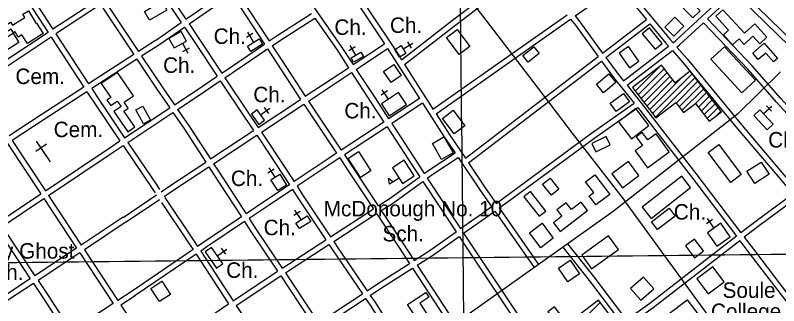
# Model space of a CAD drawing. Extents: x 3651524 to 3689615, y 505651 to 531377.
# Drawn here: x 3674354 to 3678446, y 523150 to 524706 of the extents above; entities that cross this region are included whole.
import ezdxf

# ---------------------------------------------------------------- set-up
doc = ezdxf.new("R2010")
doc.units = 0
for name, color, linetype in [('V-BLDG-IDEN', 7, 'Continuous'), ('V-BLDG-OTLN', 7, 'Continuous'), ('V-GRID-MAJR', 7, 'Continuous'), ('V-ROAD-CNTR', 7, 'Continuous'), ('V-SITE-OTLN', 7, 'Continuous'), ('V-SITE-OTLN-IDEN', 7, 'Continuous')]:
    doc.layers.add(name, color=color, linetype=linetype)

msp = doc.modelspace()

# ---------------------------------------------------------------- linework, layer by layer
at = {"layer": 'V-BLDG-OTLN'}
for p, q in [((3677676.855, 524299.558), (3677813.988, 524436.693)), ((3677692.214, 524279.563), (3677832.26, 524419.609)), ((3677707.574, 524259.567), (3677847.619, 524399.613)), ((3677769.012, 524179.585), (3677981.977, 524392.55)), ((3677722.934, 524239.571), (3677862.979, 524379.618)), ((3677738.292, 524219.577), (3677878.339, 524359.622)), ((3677753.652, 524199.581), (3677927.088, 524373.016)), ((3677784.371, 524159.59), (3677997.337, 524372.554)), ((3677896.312, 524236.174), (3678012.697, 524352.559)), ((3677911.671, 524216.179), (3678028.057, 524332.563)), ((3677927.031, 524196.183), (3678043.416, 524312.567)), ((3678000.207, 524234.004), (3678058.776, 524292.572)), ((3678015.582, 524214.024), (3678074.136, 524272.576)), ((3678030.942, 524194.028), (3678089.495, 524252.581)), ((3678046.301, 524174.032), (3678104.855, 524232.586)), ((3678061.661, 524154.037), (3678120.215, 524212.59)), ((3678107.553, 524164.574), (3678135.575, 524192.595)), ((3676410.622, 523834.122), (3676360.119, 523801.726)), ((3677307.64, 522987.047), (3677488.842, 523168.249))]:
    msp.add_line(p, q, dxfattribs=at)
for points in [[(3674339.74, 524652.793), (3674405.098, 524693.723), (3674393.88, 524711.636), (3674424.014, 524730.507), (3674466.267, 524663.035), (3674468.635, 524664.518), (3674503.99, 524608.064), (3674419.237, 524554.986), (3674389.832, 524601.939), (3674370.111, 524589.588), (3674352.771, 524617.275), (3674343.658, 524611.568), (3674331.315, 524631.277), (3674283.937, 524601.606), (3674253.237, 524650.627), (3674276.971, 524665.491), (3674289.643, 524645.257), (3674329.017, 524669.915)], [(3678260.119, 524549.974), (3678307.687, 524593.598), (3678343.798, 524554.223), (3678382.053, 524589.307), (3678316.831, 524660.424), (3678261.767, 524609.924), (3678146.426, 524735.69), (3678108.524, 524700.93), (3678176.502, 524626.807), (3678148.804, 524601.405), (3678198.373, 524547.355), (3678233.215, 524579.31)], [(3677883.515, 524594.247), (3677936.971, 524647.863), (3677888.288, 524696.4), (3677834.832, 524642.784)], [(3676790.027, 524539.7), (3676732.888, 524496.984), (3676665.803, 524586.721), (3676722.942, 524629.437)], [(3677752.412, 524638.951), (3677714.563, 524607.336), (3677783.837, 524524.4), (3677821.687, 524556.015)], [(3674268.063, 524565.309), (3674342.362, 524610.633), (3674373.416, 524559.727), (3674299.117, 524514.403)], [(3678376.174, 524503.928), (3678336.269, 524469.1), (3678306.222, 524503.527), (3678367.792, 524557.264), (3678439.559, 524475.036), (3678417.895, 524456.127)], [(3677103.226, 524454.899), (3677075.038, 524490.864), (3677133.687, 524536.83), (3677161.875, 524500.865)], [(3677696.17, 524460.495), (3677641.253, 524538.902), (3677590.634, 524503.448), (3677645.551, 524425.041)], [(3678154.076, 524538.027), (3678081.4, 524470.78), (3678247.815, 524290.931), (3678320.491, 524358.178)], [(3676367.806, 524346.438), (3676327.82, 524404.479), (3676382.435, 524442.104), (3676422.421, 524384.063)], [(3677661.495, 524319.554), (3677786.402, 524156.946), (3677893.8, 524239.443), (3677935.915, 524184.618), (3678000.224, 524234.017), (3678073.601, 524138.493), (3678138.713, 524188.509), (3677971.045, 524406.782), (3677889.959, 524344.495), (3677817.226, 524439.18)], [(3674987.396, 524275.031), (3674901.374, 524400.465), (3674814.061, 524340.586), (3674865.246, 524265.951), (3674845.041, 524252.094), (3674865.315, 524222.533), (3674900.642, 524246.759), (3674920.838, 524217.311), (3674881.874, 524190.589), (3674956.578, 524081.661), (3674994.715, 524107.816), (3674936.331, 524192.947), (3674958.751, 524208.323), (3674936.799, 524240.33)], [(3677506.198, 524291.053), (3677468.325, 524337.614), (3677535.113, 524391.94), (3677572.986, 524345.379)], [(3677573.811, 524191.26), (3677541.835, 524235.428), (3677613.612, 524287.392), (3677645.588, 524243.224)], [(3675037.555, 524220.245), (3675078.176, 524144.245), (3675040.432, 524124.071), (3674999.811, 524200.071)], [(3676706.059, 524070.327), (3676643.319, 524153.187), (3676701.43, 524197.188), (3676764.169, 524114.328)], [(3677587.085, 524135.117), (3677656.56, 524045.093), (3677749.299, 524116.665), (3677679.825, 524206.689)], [(3676651.443, 524054.612), (3676700.669, 523969.261), (3676639.052, 523933.724), (3676589.826, 524019.075)], [(3677443.908, 524018.777), (3677465.013, 523975.252), (3677542.211, 524012.684), (3677521.106, 524056.209)], [(3677743.174, 523889.579), (3677858.836, 523975.094), (3677788.352, 524070.426), (3677744.655, 524038.119), (3677714.379, 524079.07), (3677681.263, 524054.586), (3677714.95, 524009.023), (3677676.1, 523980.299)], [(3678245.041, 523853.771), (3678188.495, 523811.167), (3678068.187, 523970.848), (3678124.734, 524013.452)], [(3676193.888, 523975.699), (3676259.956, 523873.305), (3676204.389, 523837.45), (3676138.32, 523939.844)], [(3676429.234, 523805.107), (3676492.165, 523845.475), (3676437.858, 523930.137), (3676374.927, 523889.769)], [(3677696.609, 523848.247), (3677640.433, 523923.494), (3677551.683, 523857.238), (3677607.859, 523781.991)], [(3678316.996, 523805.156), (3678274.952, 523870.236), (3678351.638, 523919.778), (3678393.682, 523854.698)], [(3677460.44, 523851.38), (3677539.835, 523745.759), (3677466.255, 523690.45), (3677430.393, 523738.157), (3677454.306, 523756.132), (3677410.773, 523814.046)], [(3676360.119, 523801.726), (3676353.644, 523833.214), (3676379.565, 523814.2)], [(3677180.313, 523800.718), (3677220.079, 523833.289), (3677267.58, 523775.294), (3677227.815, 523742.723)], [(3677714.08, 523678.939), (3677761.171, 523618.2), (3677973.525, 523782.839), (3677926.433, 523843.578)], [(3677161.487, 523629.526), (3677197.001, 523657.504), (3677114.865, 523761.764), (3677079.351, 523733.787)], [(3677273.534, 523547.437), (3677421.395, 523659.82), (3677386.52, 523705.704), (3677334.155, 523665.903), (3677306.722, 523701.996), (3677256.86, 523664.097), (3677283.433, 523629.136), (3677237.8, 523594.452)], [(3677795.638, 523558.593), (3677763.869, 523600.311), (3677858.596, 523672.446), (3677890.365, 523630.728)], [(3677170.789, 523461.193), (3677110.415, 523541.556), (3677177.169, 523591.706), (3677237.542, 523511.343)], [(3677389.576, 523420.762), (3677442.271, 523347.421), (3677586.225, 523450.852), (3677533.53, 523524.193)], [(3677994.159, 523407.086), (3678042.848, 523444.15), (3677994.538, 523507.611), (3677945.849, 523470.547)], [(3677315.196, 523278.879), (3677266.05, 523351.916), (3677327.948, 523393.567), (3677377.094, 523320.53)], [(3678006.217, 523293.488), (3678067.012, 523213.375), (3678153.123, 523278.72), (3678092.328, 523358.834)], [(3675185.706, 523211.126), (3675126.908, 523172.369), (3675080.779, 523242.351), (3675139.577, 523281.108)], [(3677775.784, 523240.087), (3677720.431, 523303.451), (3677651.059, 523242.849), (3677706.413, 523179.486)], [(3676538.42, 523034.17), (3676456.788, 523155.913), (3676554.438, 523221.39), (3676571.183, 523196.417), (3676521.518, 523163.116), (3676586.404, 523066.344)], [(3677564.974, 523067.604), (3677480.206, 523179.665), (3677312.705, 523052.96), (3677243.642, 523144.26), (3677208.709, 523117.835), (3677345.995, 522936.341), (3677413.669, 522987.531), (3677390.712, 523017.88), (3677470.133, 523077.957), (3677509.631, 523025.741)], [(3677956.611, 522960.281), (3677849.057, 523100.836), (3677954.635, 523181.626), (3678062.189, 523041.071)]]:
    msp.add_lwpolyline(points, close=True, dxfattribs=at)
at = {"layer": 'V-GRID-MAJR'}
for points in [[(3676887.017, 511289.795), (3676820.936, 517347.309), (3676754.821, 523407.907), (3676724.48, 526189.234)], [(3655639.78, 523183.706), (3660918.553, 523238.605), (3666197.317, 523294.271), (3671476.073, 523350.705), (3676754.821, 523407.907), (3682033.561, 523465.877), (3687312.292, 523524.615)]]:
    msp.add_spline(points, degree=3, dxfattribs=at)
at = {"layer": 'V-ROAD-CNTR'}
for points in [[(3675722.583, 526181.726), (3675865.426, 526004.024), (3676185.56, 525580.833), (3676384.252, 525318.191), (3676875.104, 524680.459), (3677127.929, 524351.197), (3677343.152, 524066.738), (3677623.588, 523706.649)], [(3675862.111, 525316.864), (3675963.709, 525169.482), (3676032.567, 525075.935), (3676236.562, 524752.486), (3676408.833, 524491.835), (3676423.577, 524468.478)], [(3674102.92, 525261.24), (3674237.195, 525063.133), (3674530.532, 524614.691)], [(3674128.057, 525277.624), (3674262.167, 525079.761), (3674555.548, 524631.251)], [(3675964.219, 525118.181), (3676007.767, 525059.019), (3676211.359, 524736.213), (3676332.733, 524552.568)], [(3675785.385, 525003.014), (3675903.805, 524822.555), (3676101.324, 524539.674), (3676165.092, 524441.782)], [(3675086.914, 524953.059), (3675268.56, 524685.067)], [(3676423.578, 524468.477), (3676696.427, 524679.35), (3676878.427, 524818.31), (3677083.84, 524964.448), (3677104.192, 524980.232)], [(3676439.664, 524442.994), (3676714.703, 524655.56), (3676896.231, 524794.158), (3677101.736, 524940.362), (3677121.762, 524955.893)], [(3675062.55, 524935.536), (3675243.941, 524667.92)], [(3677606.367, 524888.255), (3677687.183, 524790.37), (3677863.582, 524576.615), (3677879.319, 524558.865)], [(3675268.56, 524685.066), (3675498.558, 524845.251)], [(3675539.834, 524837.439), (3675556.133, 524813.008), (3675714.714, 524568.607)], [(3677354.561, 524702.977), (3677563.731, 524850.109), (3677583.992, 524868.237)], [(3677583.992, 524868.237), (3677664.047, 524771.272), (3677736.379, 524683.622)], [(3677879.32, 524558.865), (3677894.657, 524570.667), (3678172.005, 524829.582), (3678189.791, 524850.459)], [(3678230.348, 524851.806), (3678267.379, 524813.767), (3678525.411, 524562.317), (3678736.461, 524344.789)], [(3675285.394, 524660.231), (3675515.21, 524820.29)], [(3675515.211, 524820.291), (3675531.071, 524796.518), (3675689.872, 524551.778)], [(3678063.444, 524687.196), (3678193.731, 524808.822), (3678210.808, 524828.869)], [(3678210.808, 524828.869), (3678246.159, 524792.557), (3678504.173, 524541.125), (3678761.055, 524276.358), (3678905.042, 524127.193)], [(3674793.982, 524789.085), (3674555.548, 524631.25)], [(3674810.601, 524764.109), (3674571.971, 524606.144)], [(3674810.6, 524764.108), (3674989.104, 524495.823)], [(3674835.615, 524780.668), (3675014.254, 524512.181)], [(3675714.713, 524568.606), (3675758.383, 524598.19), (3675941.966, 524715.5)], [(3676592.701, 524203.749), (3677311.084, 524709.072)], [(3675105.931, 524571.8), (3675243.941, 524667.92)], [(3675731.045, 524543.435), (3675774.875, 524573.128), (3675959.155, 524690.882)], [(3675959.155, 524690.883), (3676076.45, 524522.894), (3676140.063, 524425.241)], [(3676609.006, 524178.54), (3677329.971, 524685.679)], [(3677329.97, 524685.681), (3677355.696, 524653.817), (3677458.07, 524511.879), (3677477.622, 524485.289)], [(3677354.561, 524702.979), (3677379.55, 524672.027), (3677482.32, 524529.541), (3677501.438, 524503.543)], [(3677501.438, 524503.543), (3677736.379, 524683.621)], [(3677899.27, 524536.363), (3677914.085, 524547.763), (3678041.513, 524666.722)], [(3678716.625, 523931.782), (3678626.313, 524030.042), (3678434.38, 524241.105), (3678281.82, 524415.567), (3678041.514, 524666.722)], [(3678737.756, 523953.122), (3678648.455, 524050.284), (3678456.772, 524261.073), (3678303.96, 524435.821), (3678063.445, 524687.195)], [(3675123.077, 524547.182), (3675260.774, 524643.085)], [(3675260.774, 524643.085), (3675320.237, 524555.357), (3675435.751, 524379.626)], [(3675285.393, 524660.233), (3675345.189, 524572.013), (3675460.591, 524396.454)], [(3677519.212, 524479.369), (3677755.486, 524660.468)], [(3677755.486, 524660.469), (3677840.782, 524557.111), (3677855.486, 524540.526)], [(3674530.533, 524614.691), (3674164.151, 524372.158), (3674129.482, 524349.885)], [(3674546.955, 524589.584), (3674180.539, 524347.028), (3674146.026, 524324.856)], [(3674546.954, 524589.585), (3674721.948, 524322.06)], [(3674571.97, 524606.145), (3674747.096, 524338.417)], [(3675106.325, 524572.065), (3675014.254, 524512.181)], [(3675122.683, 524546.917), (3675030.874, 524487.203)], [(3675460.59, 524396.452), (3675689.872, 524551.778)], [(3676165.091, 524441.781), (3676332.733, 524552.567)], [(3675477.07, 524371.381), (3675706.204, 524526.606)], [(3675706.204, 524526.607), (3675755.621, 524450.445), (3675883.306, 524255.564)], [(3675731.045, 524543.437), (3675780.751, 524466.831), (3675908.335, 524272.104)], [(3676181.466, 524416.643), (3676349.274, 524527.54)], [(3676349.274, 524527.541), (3676383.633, 524475.555), (3676486.094, 524313.243), (3676520.71, 524259.769)], [(3677613.718, 524354.483), (3677855.487, 524540.526)], [(3677632.586, 524331.148), (3677875.437, 524518.023)], [(3677875.436, 524518.024), (3677932.359, 524453.819), (3678224.564, 524097.618), (3678470.286, 523808.286), (3678520.682, 523747.173)], [(3677899.269, 524536.364), (3677955.189, 524473.291), (3678247.595, 524116.842), (3678493.294, 523827.54), (3678544.984, 523764.856)], [(3674989.105, 524495.823), (3674747.097, 524338.417)], [(3675005.724, 524470.845), (3674763.519, 524313.311)], [(3675005.723, 524470.846), (3675112.095, 524310.971), (3675181.839, 524209.891)], [(3675030.873, 524487.203), (3675136.931, 524327.801), (3675206.875, 524226.431)], [(3676766.318, 523940.093), (3677477.622, 524485.289)], [(3677519.212, 524479.369), (3677584.194, 524390.997), (3677613.718, 524354.483)], [(3675908.335, 524272.104), (3676140.063, 524425.241)], [(3676439.663, 524442.996), (3676511.37, 524329.401), (3676581.637, 524220.859), (3676592.702, 524203.75)], [(3676783.065, 523915.13), (3677495.397, 524461.116)], [(3677495.397, 524461.116), (3677560.432, 524372.671), (3677671.013, 524235.911)], [(3678455.837, 524403.92), (3678225.652, 524178.638), (3678028.504, 524023.38), (3677558.508, 523655.743), (3676787.411, 523107.573), (3676204.796, 522719.809), (3675819.893, 522476.412), (3675490.615, 522240.104), (3675144.739, 521988.308)], [(3675924.776, 524247.009), (3676156.437, 524400.103)], [(3676156.437, 524400.104), (3676258.546, 524243.353), (3676329.798, 524134.292)], [(3676181.466, 524416.645), (3676283.672, 524259.745), (3676354.867, 524150.77)], [(3675317.458, 524299.489), (3675435.751, 524379.625)], [(3675334.284, 524274.651), (3675452.231, 524354.554)], [(3675452.231, 524354.556), (3675476.475, 524317.674), (3675631.124, 524088.909)], [(3675477.071, 524371.383), (3675501.437, 524334.314), (3675656.153, 524105.45)], [(3674721.949, 524322.06), (3674493.316, 524173.354), (3674321.052, 524060.07)], [(3674763.518, 524313.311), (3674818.262, 524229.621)], [(3675206.874, 524226.431), (3675317.603, 524299.585)], [(3677632.586, 524331.149), (3677725.293, 524216.495), (3678001.869, 523858.318), (3678242.751, 523540.607)], [(3674738.37, 524296.954), (3674509.736, 524148.246), (3674337.595, 524035.043)], [(3674738.369, 524296.954), (3674793.156, 524213.199)], [(3675223.915, 524201.733), (3675334.139, 524274.555)], [(3676520.71, 524259.769), (3676354.868, 524150.769)], [(3674817.031, 524231.499), (3674939.924, 524050.066)], [(3675656.153, 524105.449), (3675883.307, 524255.563)], [(3675672.956, 524080.594), (3675899.748, 524230.47)], [(3675899.748, 524230.472), (3675935.389, 524176.073), (3676075.856, 523967.385)], [(3675924.777, 524247.011), (3675960.381, 524192.671), (3676100.927, 523983.864)], [(3676537.013, 524234.586), (3676371.276, 524125.654)], [(3676537.013, 524234.586), (3676556.449, 524204.561), (3676655.142, 524051.963), (3676710.763, 523969.056)], [(3676930.656, 523698.446), (3676973.192, 523728.657), (3677327.385, 523990.567), (3677437.307, 524070.55), (3677671.012, 524235.911)], [(3674792.193, 524214.675), (3674914.892, 524033.529)], [(3674939.924, 524050.065), (3675181.839, 524209.891)], [(3674956.749, 524025.225), (3675198.879, 524185.193)], [(3675198.88, 524185.194), (3675256.77, 524101.292), (3675375.287, 523919.838)], [(3675223.916, 524201.734), (3675281.678, 524118.016), (3675400.315, 523936.379)], [(3676609.006, 524178.541), (3676680.196, 524068.467), (3676766.318, 523940.094)], [(3676947.82, 523673.84), (3676990.798, 523704.365), (3677345.129, 523966.377), (3677454.797, 524046.176), (3677689.914, 524212.535)], [(3677689.914, 524212.536), (3677701.753, 524197.893), (3677978.043, 523840.088), (3678219.057, 523522.205)], [(3676329.798, 524134.292), (3676100.927, 523983.864)], [(3676346.206, 524109.176), (3676117.68, 523958.975)], [(3676346.206, 524109.177), (3676486.06, 523895.109), (3676521.313, 523841.584)], [(3676371.276, 524125.655), (3676511.144, 523911.563), (3676545.61, 523859.236)], [(3675400.315, 523936.378), (3675631.123, 524088.908)], [(3675416.721, 523911.261), (3675647.926, 524064.053)], [(3675647.926, 524064.054), (3675677.224, 524020.714), (3675822.91, 523798.329)], [(3675672.955, 524080.596), (3675702.2, 524037.336), (3675847.826, 523815.042)], [(3674312.529, 524018.56), (3674490.301, 523749.62)], [(3674337.594, 524035.044), (3674515.227, 523766.315)], [(3674515.226, 523766.314), (3674861.707, 523998.39), (3674914.892, 524033.528)], [(3674956.749, 524025.227), (3675112.235, 523795.677), (3675126.966, 523773.657)], [(3674531.77, 523741.287), (3674878.323, 523973.412), (3674931.717, 524008.688)], [(3674931.717, 524008.689), (3675087.349, 523778.923), (3675103.293, 523755.09)], [(3676075.857, 523967.386), (3676030.057, 523937.284), (3675847.826, 523815.041)], [(3676092.609, 523942.497), (3676046.653, 523912.292), (3675864.267, 523789.945)], [(3676092.608, 523942.497), (3676135.315, 523879.048), (3676273.827, 523668.473)], [(3676117.679, 523958.976), (3676160.291, 523895.668), (3676299.011, 523684.777)], [(3676545.609, 523859.235), (3676575.063, 523880.633), (3676710.763, 523969.055)], [(3676562.128, 523834.155), (3676592.079, 523855.915), (3676727.478, 523944.14)], [(3676727.478, 523944.141), (3676847.674, 523764.978), (3676906.197, 523681.075)], [(3675135.77, 523760.929), (3675182.551, 523792.468), (3675375.286, 523919.838)], [(3675152.595, 523736.092), (3675199.207, 523767.516), (3675391.692, 523894.721)], [(3675391.692, 523894.721), (3675417.237, 523855.61), (3675566.122, 523625.821)], [(3675416.72, 523911.262), (3675442.385, 523871.97), (3675591.018, 523642.568)], [(3676783.064, 523915.132), (3676872.436, 523781.918), (3676930.657, 523698.448)], [(3676299.01, 523684.776), (3676358.445, 523723.258), (3676521.313, 523841.583)], [(3676315.496, 523659.712), (3676375.427, 523698.514), (3676537.832, 523816.503)], [(3676537.832, 523816.505), (3676716.041, 523545.938)], [(3676562.128, 523834.156), (3676740.507, 523563.33)], [(3675822.912, 523798.328), (3675697.504, 523714.203), (3675591.019, 523642.568)], [(3675839.353, 523773.232), (3675714.232, 523689.301), (3675607.334, 523617.387)], [(3675839.351, 523773.233), (3675868.756, 523728.348), (3676018.703, 523503.289)], [(3675864.266, 523789.946), (3675893.786, 523744.885), (3676043.887, 523519.595)], [(3674266.608, 523599.788), (3674490.301, 523749.619)], [(3674531.77, 523741.289), (3674707.662, 523475.194)], [(3674932.279, 523623.741), (3675110.895, 523744.159)], [(3675155.682, 523730.736), (3675311.403, 523497.974), (3675331.341, 523467.624)], [(3678520.682, 523747.173), (3678331.098, 523609.218), (3678242.752, 523540.607)], [(3674283.267, 523574.84), (3674506.844, 523724.593)], [(3674506.844, 523724.594), (3674682.639, 523458.646)], [(3674949.049, 523598.867), (3675127.72, 523719.322)], [(3675138.024, 523703.179), (3675286.399, 523481.396), (3675306.533, 523450.747)], [(3679078.686, 521790.609), (3678513.301, 522521.099), (3678083.608, 523075.5), (3677623.588, 523706.649)], [(3678539.803, 523723.985), (3678349.128, 523585.236), (3678260.878, 523516.7)], [(3676043.886, 523519.594), (3676273.827, 523668.472)], [(3676315.497, 523659.713), (3676426.914, 523490.331), (3676491.257, 523392.012)], [(3676740.506, 523563.329), (3676857.207, 523646.28), (3676906.197, 523681.074)], [(3676757.018, 523538.259), (3676874.583, 523621.824), (3676923.36, 523656.468)], [(3676923.36, 523656.468), (3677134.163, 523354.242)], [(3676947.82, 523673.841), (3677158.769, 523371.404)], [(3674932.39, 523623.815), (3674707.663, 523475.194)], [(3675566.124, 523625.821), (3675364.195, 523489.978), (3675331.341, 523467.624)], [(3675607.333, 523617.388), (3675641.686, 523564.367), (3675784.7, 523351.272)], [(3676060.522, 523494.626), (3676290.314, 523643.407)], [(3676290.313, 523643.409), (3676401.83, 523473.873), (3676465.972, 523375.863)], [(3674283.267, 523574.84), (3674459.432, 523311.031)], [(3674948.938, 523598.793), (3674724.206, 523450.167)], [(3675582.439, 523600.64), (3675381.005, 523465.13), (3675347.815, 523442.548)], [(3675582.437, 523600.64), (3675616.64, 523547.851), (3675759.693, 523334.698)], [(3674258.342, 523558.144), (3674434.409, 523294.482)], [(3676491.256, 523392.011), (3676572.395, 523443.834), (3676716.04, 523545.938)], [(3676757.019, 523538.261), (3676802.261, 523469.571), (3677181.477, 522901.292), (3677243.419, 522805.413)], [(3678219.058, 523522.205), (3677755.572, 523162.258), (3677628.912, 523073.084)], [(3675784.699, 523351.271), (3675818.095, 523373.405), (3676018.702, 523503.289)], [(3676060.522, 523494.627), (3676079.231, 523466.548), (3676239.815, 523230.3)], [(3676507.685, 523366.907), (3676589.169, 523418.952), (3676732.551, 523520.868)], [(3676732.551, 523520.869), (3676777.257, 523452.995), (3677156.399, 522884.826), (3677218.635, 522788.492)], [(3677312.896, 523482.109), (3677453.865, 523304.452), (3677628.911, 523073.085)], [(3678237.183, 523498.298), (3677773.418, 523138.132), (3677647.023, 523049.146)], [(3678237.182, 523498.298), (3678285.777, 523434.204), (3678511.464, 523138.647)], [(3678260.878, 523516.7), (3678309.651, 523452.37), (3678535.178, 523157.022)], [(3674682.64, 523458.646), (3674459.433, 523311.031)], [(3674724.205, 523450.167), (3674903.783, 523178.496)], [(3675306.533, 523450.747), (3674975.204, 523225.32)], [(3675347.815, 523442.548), (3675522.112, 523177.235)], [(3675801.418, 523326.361), (3675834.535, 523348.309), (3676035.338, 523478.32)], [(3676035.338, 523478.321), (3676054.341, 523449.798), (3676214.761, 523213.794)], [(3677289.396, 523463.461), (3677430.149, 523286.076), (3677604.366, 523055.804)], [(3674699.183, 523433.619), (3674476.094, 523286.082)], [(3674699.182, 523433.62), (3674878.695, 523162.047)], [(3675323.008, 523425.67), (3674992.08, 523200.516)], [(3675323.008, 523425.67), (3675496.903, 523160.969)], [(3676239.815, 523230.299), (3676295.415, 523266.925), (3676465.973, 523375.862)], [(3676507.685, 523366.909), (3676824.34, 522883.051), (3676990.592, 522632.809)], [(3675522.112, 523177.235), (3675759.693, 523334.697)], [(3675801.418, 523326.362), (3675839.2, 523270.065), (3675978.326, 523058.039)], [(3676256.681, 523205.486), (3676311.741, 523241.757), (3676482.401, 523350.758)], [(3676482.401, 523350.76), (3676799.294, 522866.537), (3676965.814, 522615.893)], [(3674434.411, 523294.482), (3674301.632, 523206.671), (3674237.259, 523165.792), (3674214.744, 523155.364)], [(3674476.093, 523286.082), (3674530.071, 523205.249), (3674653.645, 523014.491)], [(3675538.584, 523152.161), (3675776.412, 523309.787)], [(3675776.411, 523309.788), (3675814.204, 523253.477), (3675953.275, 523041.534)], [(3674451.071, 523269.533), (3674317.948, 523181.495), (3674251.667, 523139.404), (3674228.657, 523128.747)], [(3674451.069, 523269.533), (3674505.007, 523188.763), (3674628.556, 522998.042)], [(3674980.027, 523228.485), (3674903.784, 523178.496)], [(3674996.477, 523203.397), (3674920.327, 523153.469)], [(3675978.326, 523058.039), (3676214.761, 523213.794)], [(3676256.682, 523205.487), (3676280.605, 523170.29), (3676517.702, 522794.486), (3676735.161, 522464.639)], [(3674878.696, 523162.047), (3674653.646, 523014.491)], [(3674920.326, 523153.469), (3674977.804, 523066.514)], [(3675098.27, 522888.517), (3675496.903, 523160.969)], [(3675994.785, 523032.956), (3676231.626, 523188.98)], [(3676231.627, 523188.981), (3676255.507, 523153.85), (3676492.49, 522778.224), (3676710.047, 522448.231)], [(3675538.584, 523152.161), (3675714.567, 522884.281)]]:
    msp.add_lwpolyline(points, dxfattribs=at)
at = {"layer": 'V-SITE-OTLN'}
for p, q in [((3675627.764, 524608.649), (3675593.663, 524587.741)), ((3675631.621, 524564.094), (3675600.26, 524615.246)), ((3675250.047, 524556.249), (3675279.396, 524503.917)), ((3676432.991, 524526.169), (3676484.542, 524556.869)), ((3676477.592, 524529.452), (3676457.125, 524563.819)), ((3675252.169, 524511.578), (3675287.057, 524531.144)), ((3676175.437, 524536.89), (3676141.085, 524516.399)), ((3676178.752, 524492.292), (3676148.015, 524543.821)), ((3676348.679, 524300.746), (3676315.261, 524278.762)), ((3676353.954, 524256.337), (3676320.978, 524306.463)), ((3678363.725, 524179.425), (3678407.858, 524220.073)), ((3678406.697, 524191.812), (3678379.598, 524221.235)), ((3675668.959, 524173.551), (3675717.86, 524208.317)), ((3675713.148, 524180.428), (3675689.971, 524213.029)), ((3674522.149, 524015.124), (3674464.771, 523976.269)), ((3674543.601, 523921.665), (3674468.402, 524032.712)), ((3675741.482, 523882.659), (3675707.938, 523860.869)), ((3675746.5, 523838.22), (3675713.815, 523888.536)), ((3675880.295, 523655.812), (3675846.746, 523634.033)), ((3675885.3, 523611.373), (3675852.63, 523661.698)), ((3678091.338, 523612.198), (3678058.578, 523589.247)), ((3678097.909, 523567.962), (3678063.482, 523617.103)), ((3675438.972, 523418.737), (3675487.934, 523453.415)), ((3675483.173, 523425.535), (3675460.055, 523458.177))]:
    msp.add_line(p, q, dxfattribs=at)
for points in [[(3677985.358, 524692.482), (3678023.969, 524729.885), (3677931.125, 524825.725), (3677892.514, 524788.322)], [(3675139.721, 524781.269), (3675166.912, 524734.27), (3675073.304, 524680.115), (3675046.113, 524727.115)], [(3675243.027, 524619.499), (3675176.948, 524582.438), (3675205.613, 524531.328), (3675271.692, 524568.389)], [(3675617.296, 524512.393), (3675599.393, 524541.593), (3675661.942, 524579.942), (3675679.845, 524550.742)], [(3676167.317, 524455.009), (3676153.915, 524477.477), (3676205.972, 524508.529), (3676219.374, 524486.061)], [(3676446.56, 524501.146), (3676412.983, 524481.15), (3676387.723, 524523.567), (3676421.3, 524543.563)], [(3676316.648, 524231.798), (3676358.603, 524168.02), (3676450.366, 524228.384), (3676408.411, 524292.161)], [(3675658.874, 524121.49), (3675690.159, 524143.731), (3675650.934, 524198.906), (3675619.649, 524176.665)], [(3678416.435, 524122.195), (3678383.736, 524092.078), (3678311.755, 524170.231), (3678344.454, 524200.348)], [(3675808.428, 523796.944), (3675761.526, 523766.781), (3675724.41, 523824.496), (3675771.311, 523854.659)], [(3675877.402, 523563.121), (3675857.799, 523593.317), (3675918.037, 523632.422), (3675937.64, 523602.226)], [(3678135.043, 523591.772), (3678063.309, 523541.516), (3678113.85, 523469.375), (3678185.584, 523519.631)], [(3675433.142, 523352.197), (3675467.253, 523376.356), (3675406.431, 523462.234), (3675372.32, 523438.075)]]:
    msp.add_lwpolyline(points, close=True, dxfattribs=at)

# ---------------------------------------------------------------- texts
at = {"layer": 'V-BLDG-IDEN'}
for s, height, p in [('McDonough No. 10', 82.99983, (3676007.111, 523629.084)), ('Ch.', 82.9998, (3675685.315, 523527.867)), ('Sch.', 82.9998, (3676321.808, 523494.64)), ('Holy Ghost', 82.9998, (3674122.163, 523402.4)), ('Sch.', 82.9998, (3674175.653, 523288.386)), ('Soule', 82.9998, (3678144.739, 523192.105)), ('College', 82.9998, (3678082.677, 523078.602))]:
    msp.add_text(s, height=height, dxfattribs=at).set_placement(p)
at = {"layer": 'V-SITE-OTLN-IDEN'}
for s, p in [('Ch.', (3676064.331, 524601.369)), ('Ch.', (3676362.205, 524611.719)), ('Ch.', (3675417.367, 524552.81)), ('Ch.', (3675146.177, 524397.806)), ('Cem.', (3674355.076, 524337.725)), ('Ch.', (3675629.7, 524240.389)), ('Ch.', (3676117.503, 524153.695)), ('Cem.', (3674559.865, 524053.322)), ('Ch.', (3678389.155, 523997.816)), ('Ch.', (3675509.781, 523791.358)), ('Ch.', (3677883.495, 523611.637)), ('Ch.', (3675484.222, 523299.574))]:
    msp.add_text(s, height=82.9998, dxfattribs=at).set_placement(p)

doc.saveas('drawing.dxf')
